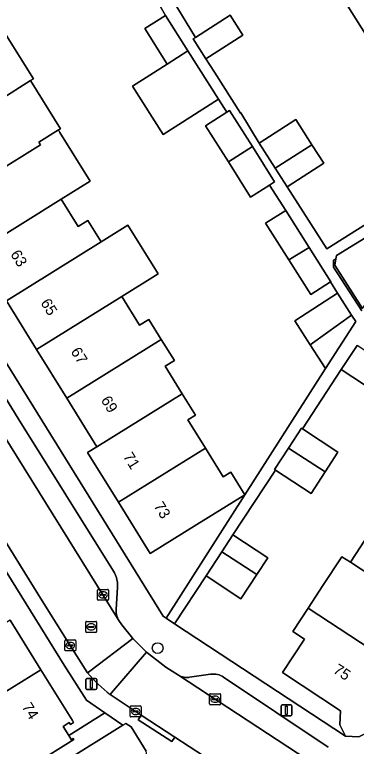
# Model space of a CAD drawing. Extents: x 159279 to 160377, y 384531 to 385888.
# Drawn here: x 160086.5 to 160117.7, y 385031.9 to 385098.5 of the extents above; entities that cross this region are included whole.
import ezdxf

# ---------------------------------------------------------------- set-up
doc = ezdxf.new("R2010")
doc.units = 0
for name, color, linetype in [('IMGEO_Boom', 7, 'Continuous'), ('IMGEO_Erf', 7, 'Continuous'), ('IMGEO_Kolk', 7, 'Continuous'), ('IMGEO_Lichtmast', 7, 'Continuous'), ('IMGEO_Pand', 7, 'Continuous'), ('IMGEO_Pand_nummerreeks', 7, 'Continuous'), ('IMGEO_Parkeervlak_open', 7, 'Continuous'), ('IMGEO_Rijbaan_lokaal_open', 7, 'Continuous'), ('IMGEO_Rioolput', 7, 'Continuous'), ('IMGEO_Voetpad_open', 7, 'Continuous')]:
    doc.layers.add(name, color=color, linetype=linetype)

msp = doc.modelspace()

# ---------------------------------------------------------------- linework, layer by layer
at = {"layer": 'IMGEO_Boom'}
msp.add_circle((160099.556, 385040.841), 0.489, dxfattribs=at)
at = {"layer": 'IMGEO_Erf'}
for points in [[(160099.509, 385102.224), (160102.992, 385096.458), (160106.178, 385098.482), (160107.337, 385096.657), (160103.956, 385094.511), (160104.729, 385093.294), (160107.103, 385089.556), (160107.144, 385089.582), (160108.801, 385086.839), (160112.142, 385088.984), (160113.624, 385086.676), (160114.697, 385085.004), (160111.357, 385082.859), (160114.985, 385077.21), (160125.337, 385083.731), (160124.997, 385087.286), (160121.994, 385092.084), (160124.332, 385093.547), (160125.384, 385094.206), (160122.304, 385099.121), (160120.443, 385097.956), (160118.504, 385096.742), (160115.502, 385101.539)], [(160085.442, 385097.151), (160088.222, 385092.673), (160087.97, 385092.517), (160090.685, 385088.142), (160090.502, 385088.028), (160090.641, 385087.804), (160093.402, 385083.355), (160090.766, 385081.719), (160092.313, 385079.226), (160093.194, 385079.773), (160094.398, 385077.834), (160096.841, 385079.35), (160099.592, 385074.919), (160096.279, 385072.862), (160097.905, 385070.243), (160098.753, 385070.769), (160099.878, 385068.957), (160101.076, 385067.027), (160100.235, 385066.505), (160101.788, 385064.003), (160102.992, 385062.064), (160102.3, 385061.635), (160103.912, 385059.039), (160105.535, 385056.424), (160106.224, 385056.852), (160107.497, 385054.802), (160114.849, 385066.31), (160113.475, 385068.45), (160112.059, 385070.655), (160115.96, 385073.161), (160115.313, 385074.183), (160113.51, 385073.043), (160111.523, 385076.185), (160109.403, 385079.538), (160111.237, 385080.697), (160109.745, 385083.005), (160108.03, 385081.92), (160106.002, 385085.128), (160103.923, 385088.415), (160105.861, 385089.64), (160105.11, 385090.829), (160100.045, 385087.612), (160097.255, 385092.004), (160100.426, 385094.019), (160098.381, 385097.253), (160100.271, 385098.447), (160098.748, 385101.117)], [(160086.089, 385043.391), (160088.893, 385038.874), (160091.775, 385034.231), (160091.886, 385034.053), (160091.605, 385033.879), (160091.495, 385034.057), (160090.939, 385033.712), (160091.462, 385032.87), (160094.727, 385034.942), (160093.055, 385036.082), (160091.028, 385039.275), (160057.364, 385093.467)], [(160118.247, 385071.77), (160115.706, 385075.726), (160115.803, 385076.279), (160115.605, 385076.156), (160115.605, 385075.518), (160118.164, 385071.56)], [(160119.479, 385064.126), (160116.302, 385066.211), (160112.755, 385060.801), (160116, 385058.672), (160114.825, 385056.881), (160113.541, 385054.922), (160110.293, 385057.052), (160106.418, 385051.141), (160109.594, 385049.057), (160108.593, 385047.531), (160107.152, 385045.336), (160103.975, 385047.421), (160101.104, 385043.049), (160116.684, 385032.816), (160116.157, 385033.861), (160116.228, 385035.137), (160110.931, 385038.604), (160112.931, 385041.659), (160111.886, 385042.344), (160113.278, 385044.465), (160114.629, 385046.525), (160116.36, 385049.163), (160117.127, 385048.661), (160120.208, 385053.358)]]:
    msp.add_lwpolyline(points, dxfattribs=at)
msp.add_lwpolyline([(160083.007, 385076.903), (160080.257, 385081.333), (160077.506, 385085.765), (160074.755, 385090.197), (160072.007, 385094.624), (160071.567, 385094.351), (160068.643, 385099.062), (160066.519, 385097.743), (160100.059, 385043.735), (160100.318, 385043.565), (160107.497, 385054.802), (160103.128, 385052.09), (160098.879, 385049.453), (160095.985, 385054.116), (160093.169, 385058.652), (160094.011, 385059.174), (160091.259, 385063.607), (160088.508, 385068.039), (160085.758, 385072.47)], close=True, dxfattribs=at)
at = {"layer": 'IMGEO_Kolk'}
for p, q in [((160094.063, 385045.264), (160094.063, 385046.116)), ((160094.138, 385046.19), (160094.99, 385046.19)), ((160094.551, 385045.97), (160094.576, 385045.97)), ((160095.064, 385046.116), (160095.064, 385045.264)), ((160094.99, 385045.19), (160094.138, 385045.19)), ((160094.322, 385045.684), (160094.322, 385045.696)), ((160094.76, 385045.647), (160094.362, 385045.647)), ((160094.365, 385045.733), (160094.763, 385045.733)), ((160094.574, 385045.41), (160094.549, 385045.41)), ((160094.806, 385045.696), (160094.806, 385045.684)), ((160091.082, 385040.658), (160091.082, 385041.51)), ((160091.157, 385041.584), (160092.009, 385041.584)), ((160091.57, 385041.364), (160091.595, 385041.364)), ((160092.083, 385041.51), (160092.083, 385040.658)), ((160092.009, 385040.584), (160091.157, 385040.584)), ((160091.341, 385041.078), (160091.341, 385041.09)), ((160091.779, 385041.041), (160091.381, 385041.041)), ((160091.384, 385041.127), (160091.782, 385041.127)), ((160091.593, 385040.804), (160091.568, 385040.804)), ((160091.825, 385041.09), (160091.825, 385041.078)), ((160104.294, 385035.756), (160104.294, 385036.608)), ((160104.369, 385036.682), (160105.221, 385036.682)), ((160105.295, 385036.608), (160105.295, 385035.756)), ((160104.553, 385036.176), (160104.553, 385036.188)), ((160104.991, 385036.139), (160104.593, 385036.139)), ((160104.596, 385036.225), (160104.994, 385036.225)), ((160104.805, 385035.902), (160104.78, 385035.902)), ((160104.782, 385036.462), (160104.807, 385036.462)), ((160105.037, 385036.188), (160105.037, 385036.176)), ((160097.042, 385034.642), (160097.042, 385035.494)), ((160097.117, 385035.568), (160097.969, 385035.568)), ((160097.53, 385035.348), (160097.555, 385035.348)), ((160098.043, 385035.494), (160098.043, 385034.642)), ((160105.221, 385035.682), (160104.369, 385035.682)), ((160097.969, 385034.568), (160097.117, 385034.568)), ((160097.301, 385035.062), (160097.301, 385035.074)), ((160097.739, 385035.025), (160097.341, 385035.025)), ((160097.344, 385035.111), (160097.742, 385035.111)), ((160097.553, 385034.788), (160097.528, 385034.788)), ((160097.785, 385035.074), (160097.785, 385035.062))]:
    msp.add_line(p, q, dxfattribs=at)
for points in [[(160094.063, 385045.264), (160094.063, 385046.116)], [(160094.138, 385046.19), (160094.99, 385046.19)], [(160095.064, 385046.116), (160095.064, 385045.264)], [(160094.99, 385045.19), (160094.138, 385045.19)], [(160091.082, 385040.658), (160091.082, 385041.51)], [(160091.157, 385041.584), (160092.009, 385041.584)], [(160092.083, 385041.51), (160092.083, 385040.658)], [(160092.009, 385040.584), (160091.157, 385040.584)], [(160104.294, 385035.756), (160104.294, 385036.608)], [(160104.369, 385036.682), (160105.221, 385036.682)], [(160105.295, 385036.608), (160105.295, 385035.756)], [(160097.042, 385034.642), (160097.042, 385035.494)], [(160097.117, 385035.568), (160097.969, 385035.568)], [(160098.043, 385035.494), (160098.043, 385034.642)], [(160105.221, 385035.682), (160104.369, 385035.682)], [(160097.969, 385034.568), (160097.117, 385034.568)]]:
    msp.add_lwpolyline(points, dxfattribs=at)
for centre, radius, start, end in [((160094.14, 385046.114), 0.0765, 91.55205, 178.44795), ((160094.14, 385046.114), 0.0765, 91.55205, 178.44795), ((160094.988, 385046.114), 0.0765, 1.55205, 88.44795), ((160094.988, 385046.114), 0.0765, 1.55205, 88.44795), ((160094.14, 385045.266), 0.0765, 181.55205, 268.44795), ((160094.14, 385045.266), 0.0765, 181.55205, 268.44795), ((160094.362, 385045.693), 0.0403, 85.87752, 175.75265), ((160094.359, 385045.683), 0.0366, 178.93798, 274.71019), ((160094.763, 385045.69), 0.043, 264.86636, 352.45326), ((160094.767, 385045.695), 0.0386, 1.73085, 96.63898), ((160094.988, 385045.266), 0.0765, 271.55205, 358.44795), ((160094.988, 385045.266), 0.0765, 271.55205, 358.44795), ((160091.159, 385041.508), 0.0765, 91.55205, 178.44795), ((160091.159, 385041.508), 0.0765, 91.55205, 178.44795), ((160092.007, 385041.508), 0.0765, 1.55205, 88.44795), ((160092.007, 385041.508), 0.0765, 1.55205, 88.44795), ((160091.159, 385040.66), 0.0765, 181.55205, 268.44795), ((160091.159, 385040.66), 0.0765, 181.55205, 268.44795), ((160091.381, 385041.087), 0.0403, 85.87752, 175.75265), ((160091.378, 385041.077), 0.0366, 178.93798, 274.71019), ((160091.782, 385041.084), 0.043, 264.86636, 352.45326), ((160091.786, 385041.089), 0.0386, 1.73085, 96.63898), ((160092.007, 385040.66), 0.0765, 271.55205, 358.44795), ((160092.007, 385040.66), 0.0765, 271.55205, 358.44795), ((160104.371, 385036.606), 0.0765, 91.55205, 178.44795), ((160104.371, 385036.606), 0.0765, 91.55205, 178.44795), ((160105.219, 385036.606), 0.0765, 1.55205, 88.44795), ((160105.219, 385036.606), 0.0765, 1.55205, 88.44795), ((160104.593, 385036.185), 0.0403, 85.87752, 175.75265), ((160104.59, 385036.175), 0.0366, 178.93798, 274.71019), ((160104.994, 385036.182), 0.043, 264.86636, 352.45326), ((160104.998, 385036.187), 0.0386, 1.73085, 96.63898), ((160097.119, 385035.492), 0.0765, 91.55205, 178.44795), ((160097.119, 385035.492), 0.0765, 91.55205, 178.44795), ((160097.967, 385035.492), 0.0765, 1.55205, 88.44795), ((160097.967, 385035.492), 0.0765, 1.55205, 88.44795), ((160104.371, 385035.758), 0.0765, 181.55205, 268.44795), ((160104.371, 385035.758), 0.0765, 181.55205, 268.44795), ((160105.219, 385035.758), 0.0765, 271.55205, 358.44795), ((160105.219, 385035.758), 0.0765, 271.55205, 358.44795), ((160097.119, 385034.644), 0.0765, 181.55205, 268.44795), ((160097.119, 385034.644), 0.0765, 181.55205, 268.44795), ((160097.341, 385035.071), 0.0403, 85.87752, 175.75265), ((160097.338, 385035.061), 0.0366, 178.93798, 274.71019), ((160097.742, 385035.068), 0.043, 264.86636, 352.45326), ((160097.746, 385035.073), 0.0386, 1.73085, 96.63898), ((160097.967, 385034.644), 0.0765, 271.55205, 358.44795), ((160097.967, 385034.644), 0.0765, 271.55205, 358.44795)]:
    msp.add_arc(centre, radius, start, end, dxfattribs=at)
for centre, major_axis, ratio, start_param, end_param in [((160094.55, 385045.69), (-0.387, 0.002), 0.722429, 4.712389, 7.853982), ((160094.575, 385045.69), (-0.39, 0.002), 0.717154, 1.570796, 4.712389), ((160091.569, 385041.084), (-0.387, 0.002), 0.722429, 4.712389, 7.853982), ((160091.594, 385041.084), (-0.39, 0.002), 0.717154, 1.570796, 4.712389), ((160104.781, 385036.182), (-0.387, 0.002), 0.722429, 4.712389, 7.853982), ((160104.806, 385036.182), (-0.39, 0.002), 0.717154, 1.570796, 4.712389), ((160097.529, 385035.068), (-0.387, 0.002), 0.722429, 4.712389, 7.853982), ((160097.554, 385035.068), (-0.39, 0.002), 0.717154, 1.570796, 4.712389)]:
    msp.add_ellipse(centre, major_axis=major_axis, ratio=ratio, start_param=start_param, end_param=end_param, dxfattribs=at)
at = {"layer": 'IMGEO_Lichtmast'}
for p, q in [((160093.005, 385037.17), (160093.005, 385037.97)), ((160093.005, 385037.97), (160093.005, 385037.17)), ((160093.105, 385038.07), (160093.895, 385038.07)), ((160093.895, 385038.07), (160093.105, 385038.07)), ((160093.995, 385037.97), (160093.995, 385037.17)), ((160093.995, 385037.17), (160093.995, 385037.97)), ((160093.895, 385037.07), (160093.105, 385037.07)), ((160093.105, 385037.07), (160093.895, 385037.07)), ((160110.806, 385034.767), (160110.806, 385035.567)), ((160110.806, 385035.567), (160110.806, 385034.767)), ((160110.906, 385035.667), (160111.696, 385035.667)), ((160111.696, 385035.667), (160110.906, 385035.667)), ((160111.796, 385035.567), (160111.796, 385034.767)), ((160111.796, 385034.767), (160111.796, 385035.567)), ((160111.696, 385034.667), (160110.906, 385034.667)), ((160110.906, 385034.667), (160111.696, 385034.667))]:
    msp.add_line(p, q, dxfattribs=at)
for points in [[(160093.425, 385037.945), (160093.575, 385037.945), (160093.575, 385037.195), (160093.425, 385037.195), (160093.425, 385037.945)], [(160111.226, 385035.542), (160111.376, 385035.542), (160111.376, 385034.792), (160111.226, 385034.792), (160111.226, 385035.542)]]:
    msp.add_lwpolyline(points, dxfattribs=at)
for centre, start, end in [((160093.105, 385037.97), 90, 180), ((160093.105, 385037.97), 90, 180), ((160093.895, 385037.97), 0, 90), ((160093.895, 385037.97), 360, 90), ((160093.105, 385037.17), 180, 270), ((160093.105, 385037.17), 180, 270), ((160093.895, 385037.17), 270, 0), ((160093.895, 385037.17), 270, 0), ((160110.906, 385035.567), 90, 180), ((160110.906, 385035.567), 90, 180), ((160111.696, 385035.567), 0, 90), ((160111.696, 385035.567), 360, 90), ((160110.906, 385034.767), 180, 270), ((160110.906, 385034.767), 180, 270), ((160111.696, 385034.767), 270, 0), ((160111.696, 385034.767), 270, 0)]:
    msp.add_arc(centre, 0.1, start, end, dxfattribs=at)
at = {"layer": 'IMGEO_Pand'}
for points in [[(160129.326, 385103.515), (160126.321, 385108.31), (160115.502, 385101.539), (160118.504, 385096.742), (160120.443, 385097.956), (160122.304, 385099.121)], [(160098.381, 385097.253), (160100.426, 385094.019), (160102.32, 385095.221), (160100.271, 385098.447)], [(160106.178, 385098.482), (160102.992, 385096.458), (160102.798, 385096.335), (160103.956, 385094.511), (160107.337, 385096.657)], [(160087.97, 385092.517), (160088.222, 385092.673), (160085.442, 385097.151), (160083.251, 385095.791), (160083.394, 385095.56), (160074.755, 385090.197), (160077.506, 385085.765), (160085.293, 385090.601), (160085.179, 385090.785)], [(160102.32, 385095.221), (160100.426, 385094.019), (160097.255, 385092.004), (160100.045, 385087.612), (160105.11, 385090.829)], [(160090.502, 385088.028), (160090.685, 385088.142), (160087.97, 385092.517), (160085.179, 385090.785), (160085.293, 385090.601), (160077.506, 385085.765), (160080.257, 385081.333), (160088.856, 385086.672), (160088.706, 385086.913)], [(160106.115, 385089.8), (160105.861, 385089.64), (160103.923, 385088.415), (160106.002, 385085.128), (160108.197, 385086.507)], [(160113.624, 385086.676), (160112.142, 385088.984), (160108.801, 385086.839), (160110.28, 385084.536)], [(160090.502, 385088.028), (160088.706, 385086.913), (160088.856, 385086.672), (160080.257, 385081.333), (160083.007, 385076.903), (160090.766, 385081.719), (160093.402, 385083.355), (160090.641, 385087.804)], [(160108.197, 385086.507), (160106.002, 385085.128), (160108.03, 385081.92), (160109.745, 385083.005), (160110.221, 385083.306)], [(160110.28, 385084.536), (160111.357, 385082.859), (160114.697, 385085.004), (160113.624, 385086.676)], [(160094.398, 385077.834), (160093.194, 385079.773), (160092.313, 385079.226), (160090.766, 385081.719), (160083.007, 385076.903), (160085.758, 385072.47)], [(160111.237, 385080.697), (160109.403, 385079.538), (160111.523, 385076.185), (160113.365, 385077.329)], [(160099.592, 385074.919), (160096.841, 385079.35), (160094.398, 385077.834), (160085.758, 385072.47), (160088.508, 385068.039), (160096.279, 385072.862)], [(160121.238, 385079.675), (160121.067, 385079.79), (160115.858, 385076.597), (160115.803, 385076.279), (160115.706, 385075.726), (160118.247, 385071.77), (160122.76, 385078.646)], [(160113.365, 385077.329), (160111.523, 385076.185), (160113.51, 385073.043), (160115.313, 385074.183), (160115.341, 385074.201)], [(160099.878, 385068.957), (160098.753, 385070.769), (160097.905, 385070.243), (160096.279, 385072.862), (160088.508, 385068.039), (160091.259, 385063.607)], [(160113.662, 385068.622), (160117.242, 385071.165), (160115.96, 385073.161), (160112.059, 385070.655), (160113.475, 385068.45)], [(160113.475, 385068.45), (160114.849, 385066.31), (160117.615, 385070.584), (160117.242, 385071.165), (160113.662, 385068.622)], [(160091.259, 385063.607), (160094.011, 385059.174), (160101.788, 385064.003), (160100.235, 385066.505), (160101.076, 385067.027), (160099.878, 385068.957)], [(160116.302, 385066.211), (160119.479, 385064.126), (160120.92, 385066.321), (160117.741, 385068.402)], [(160094.011, 385059.174), (160093.169, 385058.652), (160095.985, 385054.116), (160103.912, 385059.039), (160102.3, 385061.635), (160102.992, 385062.064), (160101.788, 385064.003)], [(160112.755, 385060.801), (160112.672, 385060.855), (160111.495, 385059.06), (160114.825, 385056.881), (160116, 385058.672)], [(160095.985, 385054.116), (160098.879, 385049.453), (160103.128, 385052.09), (160107.497, 385054.802), (160106.224, 385056.852), (160105.535, 385056.424), (160103.912, 385059.039)], [(160111.495, 385059.06), (160110.212, 385057.105), (160110.293, 385057.052), (160113.541, 385054.922), (160114.825, 385056.881)], [(160120.208, 385053.358), (160117.127, 385048.661), (160124.925, 385043.556), (160128.003, 385048.257)], [(160108.593, 385047.531), (160109.594, 385049.057), (160106.418, 385051.141), (160105.414, 385049.612)], [(160105.414, 385049.612), (160103.975, 385047.421), (160107.152, 385045.336), (160108.593, 385047.531)], [(160117.127, 385048.661), (160116.36, 385049.163), (160114.629, 385046.525), (160113.278, 385044.465), (160121.848, 385038.856), (160124.925, 385043.556)], [(160117.904, 385032.747), (160118.987, 385033.294), (160119.28, 385033.102), (160122.688, 385038.307), (160121.848, 385038.856), (160113.278, 385044.465), (160111.886, 385042.344), (160112.931, 385041.659), (160110.931, 385038.604), (160116.228, 385035.137), (160116.157, 385033.861), (160116.684, 385032.816)], [(160088.893, 385038.874), (160086.089, 385043.391), (160085.279, 385042.889), (160077.452, 385038.029), (160078.766, 385035.912), (160079.444, 385036.333), (160080.867, 385034.041), (160080.933, 385033.934)], [(160091.495, 385034.057), (160091.605, 385033.879), (160091.886, 385034.053), (160091.775, 385034.231), (160088.893, 385038.874), (160080.933, 385033.934), (160080.867, 385034.041), (160077.757, 385032.11), (160081.293, 385026.414), (160081.515, 385026.056), (160091.91, 385032.508), (160091.857, 385032.593), (160091.696, 385032.493), (160091.462, 385032.87), (160090.939, 385033.712)], [(160098.517, 385031.444), (160097.146, 385033.657), (160096.644, 385033.983), (160096.377, 385033.818), (160091.111, 385030.554), (160092.325, 385028.602), (160093.119, 385027.322), (160098.621, 385030.731)]]:
    msp.add_lwpolyline(points, close=True, dxfattribs=at)
at = {"layer": 'IMGEO_Parkeervlak_open'}
for points in [[(160079.419, 385069.989), (160096.006, 385043.367), (160095.935, 385043.494), (160095.877, 385043.627), (160095.83, 385043.765), (160095.796, 385043.907), (160095.775, 385044.05), (160095.766, 385044.196), (160095.771, 385044.341), (160095.894, 385046.386), (160095.898, 385046.609), (160095.881, 385046.832), (160095.845, 385047.052), (160095.789, 385047.268), (160095.715, 385047.479), (160095.621, 385047.682), (160095.52, 385047.86), (160086.844, 385061.755), (160082.177, 385069.268)], [(160105.572, 385038.189), (160105.438, 385038.269), (160105.297, 385038.336), (160105.151, 385038.39), (160105, 385038.431), (160104.847, 385038.459), (160104.692, 385038.473), (160104.536, 385038.472), (160104.38, 385038.458), (160104.365, 385038.456), (160102.462, 385038.181), (160102.385, 385038.171), (160102.245, 385038.163), (160102.105, 385038.167), (160101.966, 385038.184), (160101.829, 385038.213), (160101.695, 385038.254), (160101.565, 385038.307), (160101.441, 385038.371), (160116.811, 385028.338)], [(160115.094, 385031.831), (160105.572, 385038.189)]]:
    msp.add_lwpolyline(points, dxfattribs=at)
at = {"layer": 'IMGEO_Rijbaan_lokaal_open'}
msp.add_lwpolyline([(160079.419, 385069.989), (160075.224, 385067.375), (160089.014, 385045.146), (160091.583, 385041.085), (160093.165, 385038.574), (160093.373, 385038.733), (160097.284, 385041.709), (160096.282, 385042.965), (160096.013, 385043.355), (160096.006, 385043.367)], close=True, dxfattribs=at)
for points in [[(160098.535, 385040.461), (160097.284, 385041.709), (160093.373, 385038.733), (160093.165, 385038.574)], [(160095.221, 385036.623), (160095.333, 385036.753), (160098.535, 385040.461)], [(160116.811, 385028.338), (160101.441, 385038.371), (160100.311, 385039.109), (160098.535, 385040.461), (160095.333, 385036.753), (160095.221, 385036.623), (160098.059, 385034.732), (160101.111, 385032.738), (160115.501, 385023.382)]]:
    msp.add_lwpolyline(points, dxfattribs=at)
msp.add_arc((160102.685, 385046.547), 12.418, 219.94794, 233.05414, dxfattribs=at)
at = {"layer": 'IMGEO_Rioolput'}
for p, q in [((160092.99, 385042.346), (160092.99, 385043.198)), ((160093.065, 385043.272), (160093.917, 385043.272)), ((160093.991, 385043.198), (160093.991, 385042.346)), ((160093.249, 385042.766), (160093.249, 385042.778)), ((160093.687, 385042.729), (160093.289, 385042.729)), ((160093.292, 385042.815), (160093.69, 385042.815)), ((160093.478, 385043.052), (160093.503, 385043.052)), ((160093.733, 385042.778), (160093.733, 385042.766)), ((160093.917, 385042.272), (160093.065, 385042.272)), ((160093.501, 385042.492), (160093.476, 385042.492))]:
    msp.add_line(p, q, dxfattribs=at)
for points in [[(160092.99, 385042.346), (160092.99, 385043.198)], [(160093.065, 385043.272), (160093.917, 385043.272)], [(160093.991, 385043.198), (160093.991, 385042.346)], [(160093.917, 385042.272), (160093.065, 385042.272)]]:
    msp.add_lwpolyline(points, dxfattribs=at)
for centre, radius, start, end in [((160093.067, 385043.196), 0.0765, 91.55205, 178.44795), ((160093.067, 385043.196), 0.0765, 91.55205, 178.44795), ((160093.915, 385043.196), 0.0765, 1.55205, 88.44795), ((160093.915, 385043.196), 0.0765, 1.55205, 88.44795), ((160093.289, 385042.775), 0.0403, 85.87752, 175.75265), ((160093.286, 385042.765), 0.0366, 178.93798, 274.71019), ((160093.69, 385042.772), 0.043, 264.86636, 352.45326), ((160093.694, 385042.777), 0.0386, 1.73085, 96.63898), ((160093.067, 385042.348), 0.0765, 181.55205, 268.44795), ((160093.067, 385042.348), 0.0765, 181.55205, 268.44795), ((160093.915, 385042.348), 0.0765, 271.55205, 358.44795), ((160093.915, 385042.348), 0.0765, 271.55205, 358.44795)]:
    msp.add_arc(centre, radius, start, end, dxfattribs=at)
for centre, major_axis, ratio, start_param, end_param in [((160093.477, 385042.772), (-0.387, 0.002), 0.722429, 4.712389, 7.853982), ((160093.502, 385042.772), (-0.39, 0.002), 0.717154, 1.570796, 4.712389)]:
    msp.add_ellipse(centre, major_axis=major_axis, ratio=ratio, start_param=start_param, end_param=end_param, dxfattribs=at)
at = {"layer": 'IMGEO_Voetpad_open'}
for points in [[(160116.811, 385028.338), (160117.043, 385028.186), (160118.171, 385027.45), (160118.65, 385027.267), (160119.143, 385027.127), (160119.646, 385027.032), (160120.005, 385026.997), (160122.587, 385030.941), (160119.28, 385033.102), (160118.987, 385033.294), (160117.904, 385032.747), (160116.684, 385032.816), (160101.104, 385043.049), (160100.318, 385043.565), (160100.059, 385043.735), (160066.519, 385097.743), (160065.883, 385098.767), (160040.87, 385139.044)], [(160125.337, 385083.731), (160114.985, 385077.21), (160111.357, 385082.859), (160110.28, 385084.536), (160108.801, 385086.839), (160107.144, 385089.582), (160107.103, 385089.556), (160104.729, 385093.294), (160103.956, 385094.511), (160102.798, 385096.335), (160102.992, 385096.458), (160099.509, 385102.224)], [(160098.748, 385101.117), (160100.271, 385098.447), (160102.32, 385095.221), (160105.11, 385090.829), (160105.861, 385089.64), (160106.115, 385089.8), (160108.197, 385086.507), (160110.221, 385083.306), (160109.745, 385083.005), (160111.237, 385080.697), (160113.365, 385077.329), (160115.341, 385074.201), (160115.313, 385074.183), (160115.96, 385073.161), (160117.242, 385071.165), (160117.615, 385070.584), (160114.849, 385066.31), (160107.497, 385054.802), (160100.318, 385043.565), (160101.104, 385043.049), (160103.975, 385047.421), (160105.414, 385049.612), (160106.418, 385051.141), (160110.293, 385057.052), (160110.212, 385057.105), (160111.495, 385059.06), (160112.672, 385060.855), (160112.755, 385060.801), (160116.302, 385066.211), (160117.741, 385068.402)], [(160093.165, 385038.574), (160091.583, 385041.085), (160089.014, 385045.146), (160075.224, 385067.375), (160073.717, 385069.805), (160066.602, 385081.274), (160058.821, 385093.811), (160059.531, 385094.238)], [(160057.364, 385093.467), (160091.028, 385039.275), (160093.055, 385036.082), (160094.727, 385034.942), (160096.377, 385033.818), (160096.644, 385033.983), (160097.146, 385033.657), (160098.517, 385031.444)], [(160118.164, 385071.56), (160115.605, 385075.518), (160115.605, 385076.156), (160115.803, 385076.279), (160115.858, 385076.597), (160121.067, 385079.79)], [(160082.177, 385069.268), (160086.844, 385061.755), (160095.52, 385047.86), (160095.621, 385047.682), (160095.715, 385047.479), (160095.789, 385047.268), (160095.845, 385047.052), (160095.881, 385046.832), (160095.898, 385046.609), (160095.894, 385046.386), (160095.771, 385044.341), (160095.766, 385044.196), (160095.775, 385044.05), (160095.796, 385043.907), (160095.83, 385043.765), (160095.877, 385043.627), (160095.935, 385043.494), (160096.006, 385043.367), (160096.013, 385043.355), (160096.282, 385042.965), (160097.284, 385041.709), (160098.535, 385040.461), (160100.311, 385039.109), (160101.441, 385038.371), (160101.565, 385038.307), (160101.695, 385038.254), (160101.829, 385038.213), (160101.966, 385038.184), (160102.105, 385038.167), (160102.245, 385038.163), (160102.385, 385038.171), (160102.462, 385038.181), (160104.365, 385038.456), (160104.38, 385038.458), (160104.536, 385038.472), (160104.692, 385038.473), (160104.847, 385038.459), (160105, 385038.431), (160105.151, 385038.39), (160105.297, 385038.336), (160105.438, 385038.269), (160105.572, 385038.189), (160115.094, 385031.831)], [(160115.501, 385023.382), (160101.111, 385032.738), (160100.838, 385032.32), (160097.786, 385034.314), (160098.059, 385034.732), (160095.221, 385036.623)], [(160084.214, 385026.34), (160087.968, 385028.606), (160091.111, 385030.554), (160096.377, 385033.818), (160094.727, 385034.942), (160091.462, 385032.87), (160091.696, 385032.493), (160091.857, 385032.593), (160091.91, 385032.508), (160081.515, 385026.056)]]:
    msp.add_lwpolyline(points, dxfattribs=at)
msp.add_lwpolyline([(160101.111, 385032.738), (160098.059, 385034.732), (160097.786, 385034.314), (160100.838, 385032.32)], close=True, dxfattribs=at)
msp.add_arc((160102.685, 385046.547), 12.418, 219.94794, 233.05414, dxfattribs=at)

# ---------------------------------------------------------------- texts
at = {"layer": 'IMGEO_Pand_nummerreeks'}
for s, rotation, p in [('63', 301.82809, (160086.089, 385076.716)), ('65', 301.82809, (160088.84, 385072.285)), ('67', 301.82809, (160091.59, 385067.853)), ('69', 301.82809, (160094.341, 385063.422)), ('71', 301.82869, (160096.361, 385058.288)), ('73', 301.82869, (160099.157, 385053.784)), ('75', 326.79439, (160115.482, 385038.647)), ('74', 301.8276, (160087.132, 385035.493))]:
    msp.add_text(s, height=1, rotation=rotation, dxfattribs=at).set_placement(p)

doc.saveas('drawing.dxf')
